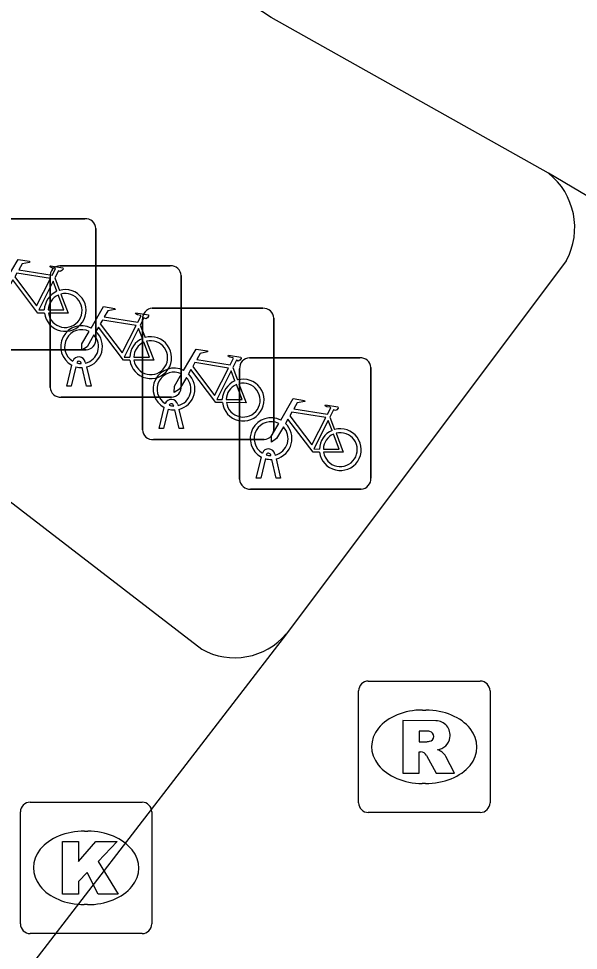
# Model space of a CAD drawing. Extents: x 161402 to 161933, y 381650 to 382313.
# Drawn here: x 161750.99 to 161755.25, y 382129.87 to 382136.96 of the extents above; entities that cross this region are included whole.
import ezdxf

# ---------------------------------------------------------------- set-up
doc = ezdxf.new("R2010")
doc.units = 0
for name, color, linetype in [('IMGEO_Fietsenrek', 7, 'Continuous'), ('IMGEO_Kolk', 7, 'Continuous'), ('IMGEO_Parkeervlak_open', 7, 'Continuous'), ('IMGEO_Rijbaan_lokaal_gesloten', 7, 'Continuous'), ('IMGEO_Rioolput', 7, 'Continuous'), ('IMGEO_Voetpad_open', 7, 'Continuous')]:
    doc.layers.add(name, color=color, linetype=linetype)

msp = doc.modelspace()

# ---------------------------------------------------------------- linework, layer by layer
at = {"layer": 'IMGEO_Fietsenrek'}
for p, q in [((161750.6479, 382135.4365), (161751.4888, 382135.4365)), ((161751.4888, 382135.4365), (161750.6479, 382135.4365)), ((161751.5725, 382135.3621), (161751.5725, 382134.5212)), ((161751.5725, 382134.5212), (161751.5725, 382135.3621)), ((161751.2989, 382135.0775), (161752.1398, 382135.0775)), ((161752.1398, 382135.0775), (161751.2989, 382135.0775)), ((161751.2245, 382134.1529), (161751.2245, 382134.9938)), ((161751.2245, 382134.9938), (161751.2245, 382134.1529)), ((161751.2602, 382134.9862), (161751.2965, 382134.891)), ((161752.2235, 382135.0031), (161752.2235, 382134.1622)), ((161752.2235, 382134.1622), (161752.2235, 382135.0031)), ((161752.0029, 382134.7545), (161752.8438, 382134.7545)), ((161752.8438, 382134.7545), (161752.0029, 382134.7545)), ((161751.9285, 382133.8299), (161751.9285, 382134.6708)), ((161751.9285, 382134.6708), (161751.9285, 382133.8299)), ((161752.9275, 382134.6801), (161752.9275, 382133.8392)), ((161752.9275, 382133.8392), (161752.9275, 382134.6801)), ((161751.9112, 382134.6272), (161751.9475, 382134.532)), ((161751.4981, 382134.4375), (161750.6572, 382134.4375)), ((161750.6572, 382134.4375), (161751.4981, 382134.4375)), ((161752.7419, 382134.3775), (161753.5828, 382134.3775)), ((161753.5828, 382134.3775), (161752.7419, 382134.3775)), ((161751.3515, 382134.1623), (161751.3898, 382134.3223)), ((161751.4202, 382134.3101), (161751.3849, 382134.1623)), ((161751.4619, 382134.3339), (161751.4609, 382134.3382)), ((161751.503, 382134.1623), (161751.4691, 382134.304)), ((161751.4926, 382134.3454), (161751.4944, 382134.3375)), ((161751.5014, 382134.3083), (161751.5364, 382134.1623)), ((161752.6152, 382134.3042), (161752.6515, 382134.209)), ((161753.6665, 382134.3031), (161753.6665, 382133.4622)), ((161753.6665, 382133.4622), (161753.6665, 382134.3031)), ((161752.6675, 382133.4529), (161752.6675, 382134.2938)), ((161752.6675, 382134.2938), (161752.6675, 382133.4529)), ((161751.3849, 382134.1623), (161751.3515, 382134.1623)), ((161751.5364, 382134.1623), (161751.503, 382134.1623)), ((161752.1491, 382134.0785), (161751.3082, 382134.0785)), ((161751.3082, 382134.0785), (161752.1491, 382134.0785)), ((161752.1966, 382134.0224), (161752.1984, 382134.0145)), ((161752.0555, 382133.8393), (161752.0938, 382133.9993)), ((161752.1242, 382133.9871), (161752.0889, 382133.8393)), ((161752.1659, 382134.0109), (161752.1649, 382134.0152)), ((161752.207, 382133.8393), (161752.1731, 382133.981)), ((161752.2054, 382133.9853), (161752.2404, 382133.8393)), ((161753.3542, 382133.9272), (161753.3905, 382133.832)), ((161752.0889, 382133.8393), (161752.0555, 382133.8393)), ((161752.2404, 382133.8393), (161752.207, 382133.8393)), ((161752.8531, 382133.7555), (161752.0122, 382133.7555)), ((161752.0122, 382133.7555), (161752.8531, 382133.7555)), ((161752.7945, 382133.4623), (161752.8328, 382133.6223)), ((161752.8632, 382133.6101), (161752.8279, 382133.4623)), ((161752.9049, 382133.6339), (161752.9039, 382133.6382)), ((161752.946, 382133.4623), (161752.9121, 382133.604)), ((161752.9356, 382133.6454), (161752.9374, 382133.6375)), ((161752.9444, 382133.6083), (161752.9794, 382133.4623)), ((161752.8279, 382133.4623), (161752.7945, 382133.4623)), ((161752.9794, 382133.4623), (161752.946, 382133.4623)), ((161753.5921, 382133.3785), (161752.7512, 382133.3785)), ((161752.7512, 382133.3785), (161753.5921, 382133.3785))]:
    msp.add_line(p, q, dxfattribs=at)
for points in [[(161750.8861, 382134.9632), (161750.9808, 382135.1267), (161751.067, 382135.1129), (161751.0687, 382135.1042), (161751.0126, 382135.0933), (161750.9864, 382135.048), (161751.2416, 382135.0072)], [(161751.2287, 382134.982), (161750.9719, 382135.023), (161750.9552, 382134.9942), (161751.1222, 382134.7739), (161751.2287, 382134.982)], [(161751.2416, 382135.0072), (161751.2666, 382135.056), (161751.2615, 382135.06), (161751.2383, 382135.0637), (161751.2256, 382135.0712), (161751.2246, 382135.0743), (161751.2268, 382135.0789), (161751.3216, 382135.0638), (161751.3239, 382135.0535), (161751.3145, 382135.0411), (161751.3021, 382135.0347), (161751.2876, 382135.0409), (161751.2602, 382134.9862)], [(161751.1818, 382134.7185), (161751.1321, 382134.7186), (161750.9414, 382134.9703), (161750.9224, 382134.9375)], [(161751.2767, 382134.884), (161751.2474, 382134.9608), (161751.138, 382134.7427), (161751.1807, 382134.7426)], [(161751.2107, 382134.7425), (161751.3306, 382134.7423), (161751.2874, 382134.8559)], [(161751.3072, 382134.8628), (161751.3622, 382134.7182), (161751.2121, 382134.7185)], [(161751.5371, 382134.6042), (161751.6318, 382134.7677), (161751.718, 382134.7539), (161751.7197, 382134.7452), (161751.6636, 382134.7343), (161751.6374, 382134.689), (161751.8926, 382134.6482)], [(161751.8797, 382134.623), (161751.6229, 382134.664), (161751.6062, 382134.6352), (161751.7732, 382134.4149), (161751.8797, 382134.623)], [(161751.8926, 382134.6482), (161751.9176, 382134.697), (161751.9125, 382134.701), (161751.8893, 382134.7047), (161751.8766, 382134.7122), (161751.8756, 382134.7153), (161751.8778, 382134.7199), (161751.9726, 382134.7048), (161751.9749, 382134.6945), (161751.9655, 382134.6821), (161751.9531, 382134.6757), (161751.9386, 382134.6819), (161751.9112, 382134.6272)], [(161751.8328, 382134.3595), (161751.7831, 382134.3596), (161751.5924, 382134.6113), (161751.5734, 382134.5785)], [(161751.9277, 382134.525), (161751.8984, 382134.6018), (161751.789, 382134.3837), (161751.8317, 382134.3836)], [(161751.5578, 382134.5517), (161751.5062, 382134.4625), (161751.4663, 382134.4365), (161751.4675, 382134.484), (161751.522, 382134.5782)], [(161751.8617, 382134.3835), (161751.9816, 382134.3833), (161751.9384, 382134.4969)], [(161751.9582, 382134.5038), (161752.0132, 382134.3592), (161751.8631, 382134.3595)], [(161752.2411, 382134.2812), (161752.3358, 382134.4447), (161752.422, 382134.4309), (161752.4237, 382134.4222), (161752.3676, 382134.4113), (161752.3414, 382134.366), (161752.5966, 382134.3252)], [(161752.5966, 382134.3252), (161752.6216, 382134.374), (161752.6165, 382134.378), (161752.5933, 382134.3817), (161752.5806, 382134.3892), (161752.5796, 382134.3923), (161752.5818, 382134.3969), (161752.6766, 382134.3818), (161752.6789, 382134.3715), (161752.6695, 382134.3591), (161752.6571, 382134.3527), (161752.6426, 382134.3589), (161752.6152, 382134.3042)], [(161752.5837, 382134.3), (161752.3269, 382134.341), (161752.3102, 382134.3122), (161752.4772, 382134.0919), (161752.5837, 382134.3)], [(161752.2618, 382134.2287), (161752.2102, 382134.1395), (161752.1703, 382134.1135), (161752.1715, 382134.161), (161752.226, 382134.2552)], [(161752.5368, 382134.0365), (161752.4871, 382134.0366), (161752.2964, 382134.2883), (161752.2774, 382134.2555)], [(161752.6317, 382134.202), (161752.6024, 382134.2788), (161752.493, 382134.0607), (161752.5357, 382134.0606)], [(161752.5657, 382134.0605), (161752.6856, 382134.0603), (161752.6424, 382134.1739)], [(161752.6622, 382134.1808), (161752.7172, 382134.0362), (161752.5671, 382134.0365)], [(161752.9801, 382133.9042), (161753.0748, 382134.0677), (161753.161, 382134.0539), (161753.1627, 382134.0452), (161753.1066, 382134.0343), (161753.0804, 382133.989), (161753.3356, 382133.9482)], [(161753.3356, 382133.9482), (161753.3606, 382133.997), (161753.3555, 382134.001), (161753.3323, 382134.0047), (161753.3196, 382134.0122), (161753.3186, 382134.0153), (161753.3208, 382134.0199), (161753.4156, 382134.0048), (161753.4179, 382133.9945), (161753.4085, 382133.9821), (161753.3961, 382133.9757), (161753.3816, 382133.9819), (161753.3542, 382133.9272)], [(161753.3227, 382133.923), (161753.0659, 382133.964), (161753.0492, 382133.9352), (161753.2162, 382133.7149), (161753.3227, 382133.923)], [(161753.0008, 382133.8517), (161752.9492, 382133.7625), (161752.9093, 382133.7365), (161752.9105, 382133.784), (161752.965, 382133.8782)], [(161753.2758, 382133.6595), (161753.2261, 382133.6596), (161753.0354, 382133.9113), (161753.0164, 382133.8785)], [(161753.3707, 382133.825), (161753.3414, 382133.9018), (161753.232, 382133.6837), (161753.2747, 382133.6836)], [(161753.4012, 382133.8038), (161753.4562, 382133.6592), (161753.3061, 382133.6595)], [(161753.3047, 382133.6835), (161753.4246, 382133.6833), (161753.3814, 382133.7969)]]:
    msp.add_lwpolyline(points, dxfattribs=at)
for centre, radius, start, end in [((161751.4946, 382135.3588), 0.0779, 2.4484, 94.28452), ((161751.4946, 382135.3588), 0.0779, 2.4484, 94.28452), ((161751.3022, 382134.9996), 0.0779, 92.4484, 184.28452), ((161751.3022, 382134.9996), 0.0779, 92.4484, 184.28452), ((161752.1456, 382134.9998), 0.0779, 2.4484, 94.28452), ((161752.1456, 382134.9998), 0.0779, 2.4484, 94.28452), ((161751.3397, 382134.7379), 0.159, 113.3408, 178.32165), ((161751.3397, 382134.7379), 0.159, 187.0065, 105.77075), ((161751.3397, 382134.7379), 0.129, 113.92302, 177.95563), ((161751.3397, 382134.7379), 0.129, 188.67146, 104.58832), ((161752.0062, 382134.6766), 0.0779, 92.4484, 184.28452), ((161752.0062, 382134.6766), 0.0779, 92.4484, 184.28452), ((161752.8496, 382134.6768), 0.0779, 2.4484, 94.28452), ((161752.8496, 382134.6768), 0.0779, 2.4484, 94.28452), ((161751.4641, 382134.4629), 0.159, 62.67661, 242.13685), ((161751.4641, 382134.4629), 0.129, 63.31916, 238.90302), ((161751.4641, 382134.4629), 0.129, 283.60429, 43.43025), ((161751.4948, 382134.5154), 0.0779, 272.4484, 4.28452), ((161751.4948, 382134.5154), 0.0779, 272.4484, 4.28452), ((161751.4641, 382134.4629), 0.159, 283.5766, 46.60424), ((161751.9907, 382134.3789), 0.159, 113.3408, 178.32165), ((161751.9907, 382134.3789), 0.159, 187.0065, 105.77075), ((161751.9907, 382134.3789), 0.129, 113.92302, 177.95563), ((161751.9907, 382134.3789), 0.129, 188.67146, 104.58832), ((161751.4439, 382134.3343), 0.0499, 12.8025, 158.69338), ((161752.7452, 382134.2996), 0.0779, 92.4484, 184.28452), ((161752.7452, 382134.2996), 0.0779, 92.4484, 184.28452), ((161753.5886, 382134.2998), 0.0779, 2.4484, 94.28452), ((161753.5886, 382134.2998), 0.0779, 2.4484, 94.28452), ((161751.4641, 382134.4629), 0.159, 253.99666, 271.78671), ((161751.4439, 382134.3343), 0.0174, 12.8025, 163.45023), ((161751.4641, 382134.4629), 0.129, 253.41502, 269.02044), ((161752.1681, 382134.1399), 0.159, 62.67661, 242.13685), ((161752.1681, 382134.1399), 0.129, 63.31916, 238.90302), ((161752.1681, 382134.1399), 0.159, 283.5766, 46.60424), ((161752.1458, 382134.1564), 0.0779, 272.4484, 4.28452), ((161752.1458, 382134.1564), 0.0779, 272.4484, 4.28452), ((161752.1681, 382134.1399), 0.129, 283.60429, 43.43025), ((161752.6947, 382134.0559), 0.159, 113.3408, 178.32165), ((161752.6947, 382134.0559), 0.159, 187.0065, 105.77075), ((161752.6947, 382134.0559), 0.129, 113.92302, 177.95563), ((161752.6947, 382134.0559), 0.129, 188.67146, 104.58832), ((161751.3024, 382134.1562), 0.0779, 182.4484, 274.28452), ((161751.3024, 382134.1562), 0.0779, 182.4484, 274.28452), ((161752.1479, 382134.0113), 0.0499, 12.8025, 158.69338), ((161752.1479, 382134.0113), 0.0174, 12.8025, 163.45023), ((161752.1681, 382134.1399), 0.129, 253.41502, 269.02044), ((161752.1681, 382134.1399), 0.159, 253.99666, 271.78671), ((161752.9071, 382133.7629), 0.159, 62.67661, 242.13685), ((161752.9071, 382133.7629), 0.129, 63.31916, 238.90302), ((161752.9071, 382133.7629), 0.159, 283.5766, 46.60424), ((161752.0064, 382133.8332), 0.0779, 182.4484, 274.28452), ((161752.0064, 382133.8332), 0.0779, 182.4484, 274.28452), ((161752.8498, 382133.8334), 0.0779, 272.4484, 4.28452), ((161752.8498, 382133.8334), 0.0779, 272.4484, 4.28452), ((161752.9071, 382133.7629), 0.129, 283.60429, 43.43025), ((161753.4337, 382133.6789), 0.159, 113.3408, 178.32165), ((161753.4337, 382133.6789), 0.159, 187.0065, 105.77075), ((161753.4337, 382133.6789), 0.129, 188.67146, 104.58832), ((161753.4337, 382133.6789), 0.129, 113.92302, 177.95563), ((161752.8869, 382133.6343), 0.0499, 12.8025, 158.69338), ((161752.9071, 382133.7629), 0.159, 253.99666, 271.78671), ((161752.8869, 382133.6343), 0.0174, 12.8025, 163.45023), ((161752.9071, 382133.7629), 0.129, 253.41502, 269.02044), ((161752.7454, 382133.4562), 0.0779, 182.4484, 274.28452), ((161752.7454, 382133.4562), 0.0779, 182.4484, 274.28452), ((161753.5888, 382133.4564), 0.0779, 272.4484, 4.28452), ((161753.5888, 382133.4564), 0.0779, 272.4484, 4.28452)]:
    msp.add_arc(centre, radius, start, end, dxfattribs=at)
at = {"layer": 'IMGEO_Kolk'}
for p, q in [((161751.0729, 382130.9955), (161751.9251, 382130.9955)), ((161750.9985, 382130.0689), (161750.9985, 382130.9211)), ((161751.9995, 382130.9211), (161751.9995, 382130.0689)), ((161751.4865, 382130.7747), (161751.5115, 382130.7747)), ((161751.5085, 382130.2153), (161751.4836, 382130.2153)), ((161751.9251, 382129.9945), (161751.0729, 382129.9945))]:
    msp.add_line(p, q, dxfattribs=at)
for points in [[(161751.0729, 382130.9955), (161751.9251, 382130.9955)], [(161750.9985, 382130.0689), (161750.9985, 382130.9211)], [(161751.9995, 382130.9211), (161751.9995, 382130.0689)], [(161751.3187, 382130.695), (161751.4422, 382130.695), (161751.4422, 382130.5438), (161751.5718, 382130.695), (161751.7364, 382130.695), (161751.5903, 382130.5441), (161751.7429, 382130.295), (161751.5906, 382130.295), (161751.5063, 382130.4592), (161751.4422, 382130.3922), (161751.4422, 382130.295), (161751.3187, 382130.295), (161751.3187, 382130.695)], [(161751.9251, 382129.9945), (161751.0729, 382129.9945)]]:
    msp.add_lwpolyline(points, dxfattribs=at)
for centre, start, end in [((161751.075, 382130.919), 91.55205, 178.44795), ((161751.075, 382130.919), 91.55205, 178.44795), ((161751.923, 382130.919), 1.55205, 88.44795), ((161751.923, 382130.919), 1.55205, 88.44795), ((161751.075, 382130.071), 181.55205, 268.44795), ((161751.075, 382130.071), 181.55205, 268.44795), ((161751.923, 382130.071), 271.55205, 358.44795), ((161751.923, 382130.071), 271.55205, 358.44795)]:
    msp.add_arc(centre, 0.0765, start, end, dxfattribs=at)
for centre, major_axis, ratio, start_param, end_param in [((161751.485, 382130.495), (-0.3872, 0.002), 0.722429, 4.712389, 7.853982), ((161751.51, 382130.495), (-0.3901, 0.002), 0.717154, 1.570796, 4.712389)]:
    msp.add_ellipse(centre, major_axis=major_axis, ratio=ratio, start_param=start_param, end_param=end_param, dxfattribs=at)
at = {"layer": 'IMGEO_Parkeervlak_open'}
msp.add_lwpolyline([(161748.988, 382134.772), (161752.379, 382132.16)], dxfattribs=at)
msp.add_arc((161752.6296, 382132.6113), 0.5162, 240.95132, 319.64272, dxfattribs=at)
at = {"layer": 'IMGEO_Rijbaan_lokaal_gesloten'}
for points in [[(161757.795, 382134.141), (161755.019, 382135.782)], [(161755.154, 382135.117), (161753.023, 382132.277)], [(161753.023, 382132.277), (161747.274, 382124.816)]]:
    msp.add_lwpolyline(points, dxfattribs=at)
msp.add_arc((161754.6906, 382135.3691), 0.5276, 331.45107, 51.49998, dxfattribs=at)
at = {"layer": 'IMGEO_Rioolput'}
for p, q in [((161753.6469, 382131.9175), (161754.4991, 382131.9175)), ((161753.5725, 382130.9909), (161753.5725, 382131.8431)), ((161754.5735, 382131.8431), (161754.5735, 382130.9909)), ((161754.0605, 382131.6967), (161754.0855, 382131.6967)), ((161754.0825, 382131.1373), (161754.0576, 382131.1373)), ((161754.4991, 382130.9165), (161753.6469, 382130.9165))]:
    msp.add_line(p, q, dxfattribs=at)
for points in [[(161753.6469, 382131.9175), (161754.4991, 382131.9175)], [(161753.5725, 382130.9909), (161753.5725, 382131.8431)], [(161754.5735, 382131.8431), (161754.5735, 382130.9909)], [(161754.1615, 382131.6149), (161753.9088, 382131.617), (161753.9088, 382131.217)], [(161754.0872, 382131.5362), (161754.0332, 382131.5362), (161754.0332, 382131.4549)], [(161754.0332, 382131.4549), (161754.085, 382131.4549)], [(161753.9088, 382131.217), (161754.0332, 382131.217), (161754.0332, 382131.3795), (161754.044, 382131.3795)], [(161754.0907, 382131.3496), (161754.1622, 382131.217), (161754.3019, 382131.217), (161754.2369, 382131.3432)], [(161754.4991, 382130.9165), (161753.6469, 382130.9165)]]:
    msp.add_lwpolyline(points, dxfattribs=at)
for centre, radius, start, end in [((161753.649, 382131.841), 0.0765, 91.55205, 178.44795), ((161753.649, 382131.841), 0.0765, 91.55205, 178.44795), ((161754.497, 382131.841), 0.0765, 1.55205, 88.44795), ((161754.497, 382131.841), 0.0765, 1.55205, 88.44795), ((161754.1604, 382131.5054), 0.1095, 350.36119, 89.41601), ((161754.0925, 382131.4399), 0.0964, 77.00612, 93.18647), ((161754.1074, 382131.4966), 0.0378, 276.66336, 79.67722), ((161754.158, 382131.5046), 0.1117, 277.58423, 350.98172), ((161754.0692, 382131.6442), 0.1899, 274.7715, 282.96867), ((161754.1425, 382131.2898), 0.1085, 29.51342, 73.79051), ((161754.0428, 382131.3262), 0.0533, 26.02933, 88.69889), ((161753.649, 382130.993), 0.0765, 181.55205, 268.44795), ((161753.649, 382130.993), 0.0765, 181.55205, 268.44795), ((161754.497, 382130.993), 0.0765, 271.55205, 358.44795), ((161754.497, 382130.993), 0.0765, 271.55205, 358.44795)]:
    msp.add_arc(centre, radius, start, end, dxfattribs=at)
for centre, major_axis, ratio, start_param, end_param in [((161754.059, 382131.417), (-0.3872, 0.002), 0.722429, 4.712389, 7.853982), ((161754.084, 382131.417), (-0.3901, 0.002), 0.717154, 1.570796, 4.712389)]:
    msp.add_ellipse(centre, major_axis=major_axis, ratio=ratio, start_param=start_param, end_param=end_param, dxfattribs=at)
at = {"layer": 'IMGEO_Voetpad_open'}
msp.add_lwpolyline([(161755.019, 382135.782), (161752.907, 382136.967), (161752.08, 382137.51), (161751.665, 382137.841), (161751.271, 382138.167), (161750.502, 382138.879), (161750.169, 382139.212)], dxfattribs=at)

doc.saveas('drawing.dxf')
